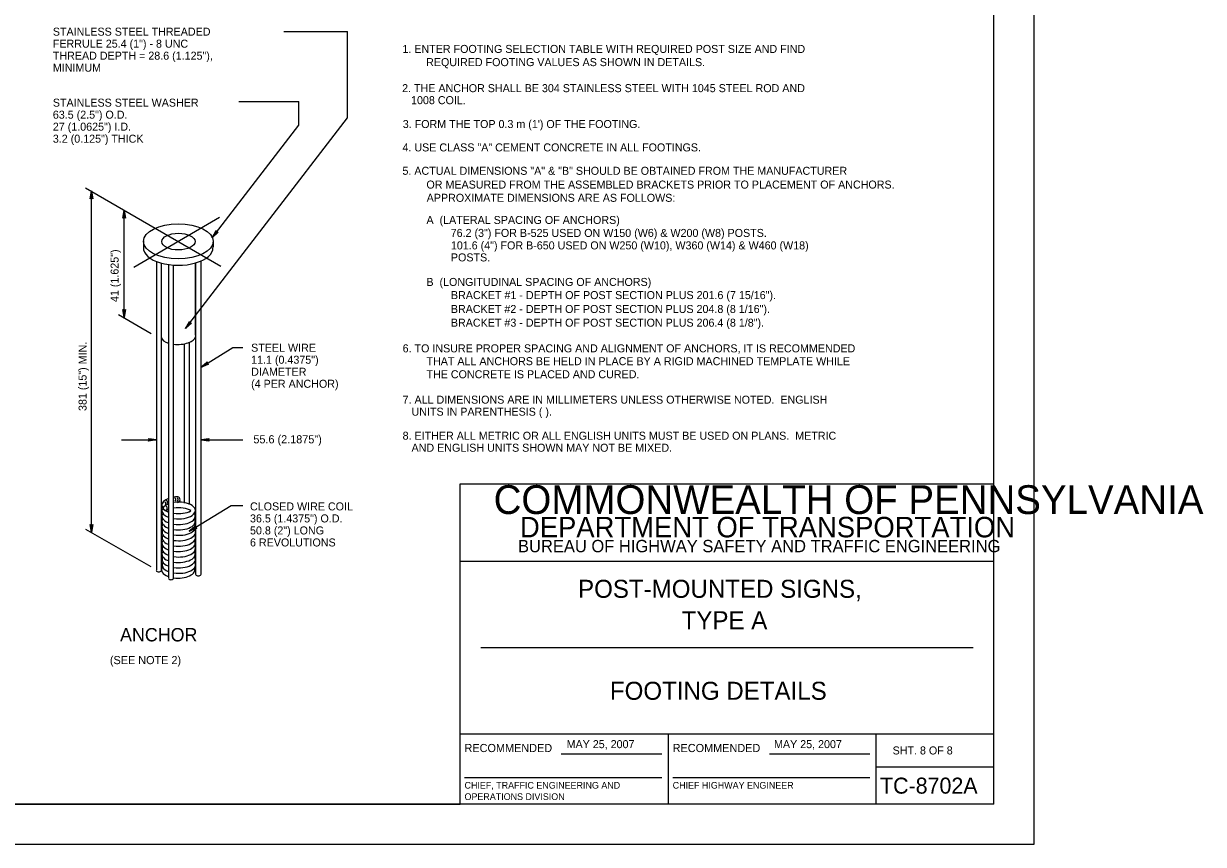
# Model space of a CAD drawing. Extents: x 637580 to 641008, y 294594 to 295782.
# Drawn here: x 640565.8 to 641007.9, y 294593.6 to 294901 of the extents above; entities that cross this region are included whole.
import ezdxf

# ---------------------------------------------------------------- set-up
doc = ezdxf.new("R2010")
doc.units = 0
for name, color, linetype in [('1', 7, 'Continuous'), ('2', 7, 'Continuous'), ('3', 7, 'Continuous'), ('PLT-BNDY', 7, 'Continuous')]:
    doc.layers.add(name, color=color, linetype=linetype)

# ---------------------------------------------------------------- blocks, each defined once
blk = doc.blocks.new('RARROW')
at = {"layer": '3'}
blk.add_lwpolyline([(-2.2695, 0.285), (-2.184875, 0.12075), (0, 0), (-2.2695, 0.285), (-2.38575, 0.384625), (0, 0), (-2.183125, -0.108), (-2.262875, -0.2705), (0, 0), (-2.38575, -0.379125), (-2.262875, -0.2705)], dxfattribs=at)

msp = doc.modelspace()

# ---------------------------------------------------------------- linework, layer by layer
at = {"layer": '1'}
for p, q in [((640929.31, 294608.63), (640929.31, 295172.63)), ((640663.27, 294898.06), (640687.12, 294898.06)), ((640646.37, 294871.79), (640668.87, 294871.79)), ((640626.5, 294786.79), (640687.12, 294865.72)), ((640636.49, 294820.85), (640668.87, 294863.02)), ((640632.3, 294772.3), (640644.22, 294779.66)), ((640644.22, 294779.66), (640647.92, 294779.66)), ((640602.5, 294745.19), (640615.55, 294745.19)), ((640632.3, 294745.19), (640647.92, 294745.19)), ((640729.31, 294608.63), (640729.31, 294728.63)), ((640729.31, 294728.63), (640929.31, 294728.63)), ((640627.82, 294710.92), (640643.49, 294720.6)), ((640643.49, 294720.6), (640647.92, 294720.6)), ((640929.31, 294699.63), (640729.31, 294699.63)), ((640737.06, 294667.31), (640921.56, 294667.31)), ((640729.31, 294635), (640929.31, 294635)), ((640807.31, 294635), (640807.31, 294608.63)), ((640885.19, 294608.63), (640885.19, 294635)), ((640767.24, 294627.57), (640804.87, 294627.57)), ((640845.24, 294627.57), (640882.87, 294627.57)), ((640730.99, 294618.68), (640804.87, 294618.68)), ((640808.99, 294618.68), (640882.87, 294618.68)), ((640885.19, 294622.63), (640929.31, 294622.63)), ((640929.31, 294608.63), (640143.31, 294608.63)), ((640143.31, 294608.63), (640729.31, 294608.63))]:
    msp.add_line(p, q, dxfattribs=at)
at = {"layer": '2'}
for p, q in [((640687.12, 294865.72), (640687.12, 294898.06)), ((640668.87, 294863.02), (640668.87, 294871.79)), ((640588.92, 294839.53), (640639.66, 294810.21)), ((640591.17, 294710.36), (640591.17, 294838.4)), ((640603.44, 294790.89), (640603.44, 294831.14)), ((640639.19, 294828.4), (640607.05, 294809.65)), ((640610.67, 294819.53), (640610.67, 294817.28)), ((640636.8, 294819.4), (640636.8, 294817.28)), ((640615.55, 294811.9), (640615.55, 294696.28)), ((640617.42, 294696.28), (640617.42, 294811.15)), ((640620.05, 294810.65), (640620.05, 294693.4)), ((640621.92, 294693.15), (640621.92, 294810.53)), ((640630.17, 294811.4), (640630.17, 294694.78)), ((640630.17, 294784.4), (640630.17, 294811.4)), ((640632.3, 294694.78), (640632.3, 294812.15)), ((640601.3, 294792.12), (640613.58, 294785.02)), ((640625.92, 294781.03), (640625.92, 294721.4)), ((640627.92, 294720.9), (640627.92, 294781.53)), ((640588.92, 294711.65), (640613.42, 294697.65)), ((640620.05, 294693.9), (640620.05, 294693.4)), ((640621.92, 294693.4), (640621.92, 294693.9))]:
    msp.add_line(p, q, dxfattribs=at)
for centre, major_axis in [((640623.73, 294819.47), (-13.05, -0.02)), ((640623.78, 294819.37), (-6.24, -0.01))]:
    msp.add_ellipse(centre, major_axis=major_axis, ratio=0.502134, dxfattribs=at)
for centre, major_axis, ratio, start_param, end_param in [((640623.69, 294817.07), (-13.05, -0.02), 0.502134, 6.267052, 9.429759), ((640624.24, 294783.77), (6.85, 0.01), 0.45753, 3.236591, 4.052771), ((640623.39, 294784), (6.8, 0.01), 0.460673, 4.494262, 6.204152), ((640623.84, 294720.64), (-6.24, -0.01), 0.502134, 5.849045, 7.178118), ((640623.78, 294720.66), (-6.24, -0.01), 0.502134, 5.351446, 7.172319), ((640623.86, 294718.61), (-6.24, -0.01), 0.502134, 5.393334, 7.171813), ((640618.38, 294721.32), (0, 0.73), 0.996388, 3.791362, 5.77982), ((640618.9, 294719.57), (0, 0.73), 0.996388, 3.791362, 5.77982), ((640618.99, 294721.84), (0, 0.73), 0.996388, 3.791362, 5.77982), ((640623.78, 294720.66), (-6.24, -0.01), 0.502134, 4.76759, 5.015799), ((640623.91, 294718.68), (-6.24, -0.01), 0.502134, 1.274353, 5.008427), ((640622.12, 294722.8), (0, 0.73), 0.996388, 3.791362, 5.77982), ((640622.99, 294722.8), (0, 0.73), 0.996388, 3.791362, 5.77982), ((640623.33, 294722.76), (0, 1.07), 0.996388, 3.239859, 6.022487), ((640623.84, 294714.54), (-6.24, -0.01), 0.502134, 5.919723, 7.178118), ((640623.86, 294716.58), (-6.24, -0.01), 0.502134, 5.946798, 7.171813), ((640623.86, 294716.58), (-6.24, -0.01), 0.502134, 5.393334, 5.574261), ((640623.86, 294716.58), (-6.24, -0.01), 0.502134, 5.393334, 5.569266), ((640623.86, 294716.58), (-6.24, -0.01), 0.502134, 3.844502, 5.011675), ((640623.84, 294720.64), (-6.24, -0.01), 0.502134, 1.274353, 2.407384), ((640623.89, 294716.56), (-6.24, -0.01), 0.502134, 1.274353, 3.473428), ((640623.78, 294720.66), (-6.24, -0.01), 0.502134, 1.299271, 2.390101), ((640623.86, 294712.51), (-6.24, -0.01), 0.502134, 5.937119, 7.171813), ((640623.9, 294710.48), (-6.24, -0.01), 0.502134, 5.955741, 7.164478), ((640623.84, 294714.54), (-6.24, -0.01), 0.502134, 1.274353, 3.486745), ((640623.86, 294712.51), (-6.24, -0.01), 0.502134, 1.27062, 3.503952), ((640623.9, 294710.48), (-6.24, -0.01), 0.502134, 1.264877, 3.495986), ((640623.86, 294706.42), (-6.24, -0.01), 0.502134, 5.946798, 7.171813), ((640623.9, 294708.45), (-6.24, -0.01), 0.502134, 5.965552, 7.164478), ((640623.9, 294708.45), (-6.24, -0.01), 0.502134, 1.264877, 3.488314), ((640623.86, 294706.42), (-6.24, -0.01), 0.502134, 1.27062, 3.451822), ((640623.84, 294702.35), (-6.24, -0.01), 0.502134, 5.938832, 7.178118), ((640623.9, 294704.38), (-6.24, -0.01), 0.502134, 5.963088, 7.164478), ((640623.9, 294704.38), (-6.24, -0.01), 0.502134, 1.264877, 3.483183), ((640623.84, 294702.35), (-6.24, -0.01), 0.502134, 1.274353, 3.465537), ((640623.9, 294700.32), (-6.24, -0.01), 0.502134, 5.96802, 7.164478), ((640623.9, 294698.29), (-6.24, -0.01), 0.502134, 5.972967, 7.164478), ((640623.9, 294700.32), (-6.24, -0.01), 0.502134, 1.264877, 3.503379), ((640623.9, 294698.29), (-6.24, -0.01), 0.502134, 1.264877, 3.485633), ((640616.43, 294696.99), (0, -1.28), 0.996388, 5.360294, 7.206077), ((640623.69, 294696.49), (-6.24, -0.01), 0.502134, 5.966419, 7.210371), ((640623.69, 294696.49), (-6.24, -0.01), 0.502134, 1.288679, 3.37371), ((640631.23, 294695.47), (0, -1.28), 0.996388, 5.360294, 7.206077), ((640620.99, 294694.02), (0, -1.28), 0.996388, 5.360294, 7.206077)]:
    msp.add_ellipse(centre, major_axis=major_axis, ratio=ratio, start_param=start_param, end_param=end_param, dxfattribs=at)
at = {"layer": 'PLT-BNDY'}
msp.add_lwpolyline([(640103.31, 295187.63), (640944.31, 295187.63), (640944.31, 294593.63), (640103.31, 294593.63)], close=True, dxfattribs=at)

# ---------------------------------------------------------------- block references
at = {"layer": '2'}
for p, xscale, yscale, rotation in [((640591.17, 294838.4), 1.2574347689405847, 1.3092961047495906, 89.99999999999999), ((640603.44, 294831.14), 1.2574347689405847, 1.3092961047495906, 89.99999999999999), ((640636.49, 294820.85), 1.2574347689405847, 1.3092961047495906, -127.30811952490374), ((640603.44, 294790.92), 1.2574347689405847, 1.3092961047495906, -90.00000000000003), ((640626.5, 294786.79), 1.2574347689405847, 1.3092961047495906, -127.30811952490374), ((640632.3, 294772.3), 1.2574347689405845, 1.3092961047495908, -148.34941227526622), ((640632.3, 294745.19), 1.2574347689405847, 1.3092961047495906, 180), ((640591.17, 294710.4), 1.2574347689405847, 1.3092961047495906, -90.00000000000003), ((640627.82, 294710.92), 1.2574347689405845, 1.3092961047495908, -148.34941227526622)]:
    msp.add_blockref('RARROW', p, dxfattribs=dict(at, xscale=xscale, yscale=yscale, rotation=rotation))
at = {"layer": '2', "xscale": 1.2574347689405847, "yscale": 1.3092961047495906}
msp.add_blockref('RARROW', (640615.55, 294745.19), dxfattribs=at)

# ---------------------------------------------------------------- texts
at = {"layer": '1'}
for s, height, p in [('1. ENTER FOOTING SELECTION TABLE WITH REQUIRED POST SIZE AND FIND', 3, (640707.72, 294890.04)), ('REQUIRED FOOTING VALUES AS SHOWN IN DETAILS.', 3, (640716.6, 294885.1)), ('2. THE ANCHOR SHALL BE 304 STAINLESS STEEL WITH 1045 STEEL ROD AND', 3, (640707.61, 294875.35)), ('   1008 COIL.', 3, (640707.61, 294870.85)), ("3. FORM THE TOP 0.3 m (1') OF THE FOOTING.", 3, (640707.85, 294861.91)), ('4. USE CLASS "A" CEMENT CONCRETE IN ALL FOOTINGS.', 3, (640707.74, 294853.16)), ('5. ACTUAL DIMENSIONS "A" & "B" SHOULD BE OBTAINED FROM THE MANUFACTURER', 3, (640707.73, 294844.4)), ('OR MEASURED FROM THE ASSEMBLED BRACKETS PRIOR TO PLACEMENT OF ANCHORS.', 3, (640716.72, 294839.24)), ('APPROXIMATE DIMENSIONS ARE AS FOLLOWS:', 3, (640716.81, 294834.29)), ('A  (LATERAL SPACING OF ANCHORS)', 3, (640716.73, 294825.99)), ('76.2 (3") FOR B-525 USED ON W150 (W6) & W200 (W8) POSTS.', 3, (640725.81, 294821.13)), ('101.6 (4") FOR B-650 USED ON W250 (W10), W360 (W14) & W460 (W18) ', 3, (640725.88, 294816.46)), ('POSTS.', 3, (640725.88, 294811.96)), ('B  (LONGITUDINAL SPACING OF ANCHORS)', 3, (640716.71, 294802.77)), ('BRACKET #1 - DEPTH OF POST SECTION PLUS 201.6 (7 15/16").', 3, (640725.9, 294797.85)), ('BRACKET #2 - DEPTH OF POST SECTION PLUS 204.8 (8 1/16").', 3, (640725.87, 294792.65)), ('BRACKET #3 - DEPTH OF POST SECTION PLUS 206.4 (8 1/8").', 3, (640725.88, 294787.52)), ('6. TO INSURE PROPER SPACING AND ALIGNMENT OF ANCHORS, IT IS RECOMMENDED', 3, (640707.8, 294777.9)), ('THAT ALL ANCHORS BE HELD IN PLACE BY A RIGID MACHINED TEMPLATE WHILE', 3, (640716.73, 294773.1)), ('THE CONCRETE IS PLACED AND CURED.', 3, (640716.73, 294768.2)), ('COMMONWEALTH OF PENNSYLVANIA', 10.7828, (640741.9, 294717.36)), ('DEPARTMENT OF TRANSPORTATION', 7.6837, (640751.76, 294708.61)), ('BUREAU OF HIGHWAY SAFETY AND TRAFFIC ENGINEERING', 4.6253, (640751.04, 294703.04)), ('POST-MOUNTED SIGNS,', 6.75, (640773.54, 294685.97)), ('TYPE A', 6.75, (640812.35, 294674.22)), ('FOOTING DETAILS', 6.75, (640785.47, 294647.78)), ('RECOMMENDED', 3.048, (640730.99, 294628.2)), ('RECOMMENDED', 3.048, (640808.99, 294628.2)), ('SHT. 8 OF 8', 3, (640891.4, 294627.31)), ('TC-8702A', 6, (640886.68, 294612.63)), ('CHIEF, TRAFFIC ENGINEERING AND', 2.5, (640730.99, 294614.51)), ('CHIEF HIGHWAY ENGINEER', 2.5, (640808.99, 294614.51)), ('OPERATIONS DIVISION', 2.5, (640730.99, 294610.26))]:
    msp.add_text(s, height=height, dxfattribs=at).set_placement(p)
at = {"layer": '2'}
for s, height, p in [('7. ALL DIMENSIONS ARE IN MILLIMETERS UNLESS OTHERWISE NOTED.  ENGLISH ', 3, (640707.79, 294758.68)), ('   UNITS IN PARENTHESIS ( ).', 3, (640707.79, 294754.18)), ('8. EITHER ALL METRIC OR ALL ENGLISH UNITS MUST BE USED ON PLANS.  METRIC', 3, (640707.79, 294745.18)), ('   AND ENGLISH UNITS SHOWN MAY NOT BE MIXED.     ', 3, (640707.79, 294740.68)), ('ANCHOR', 5, (640601.92, 294669.65)), ('MAY 25, 2007', 3, (640769.25, 294629.67)), ('MAY 25, 2007', 3, (640846.97, 294629.67))]:
    msp.add_text(s, height=height, dxfattribs=at).set_placement(p)
at = {"layer": '3'}
for s, height, p in [('STAINLESS STEEL THREADED', 3, (640576.73, 294896.51)), ('FERRULE 25.4 (1") - 8 UNC ', 3, (640576.73, 294892.01)), ('THREAD DEPTH = 28.6 (1.125"),', 3, (640576.73, 294887.51)), ('MINIMUM', 3, (640576.73, 294883.01)), ('STAINLESS STEEL WASHER', 3, (640576.73, 294869.92)), ('63.5 (2.5") O.D.', 3, (640576.73, 294865.42)), ('27 (1.0625") I.D.', 3, (640576.73, 294860.92)), ('3.2 (0.125") THICK', 3, (640576.73, 294856.42)), ('STEEL WIRE', 3, (640651.03, 294778.14)), ('11.1 (0.4375")', 3, (640651.03, 294773.64)), ('DIAMETER', 3, (640651.03, 294769.14)), ('(4 PER ANCHOR)', 3, (640651.03, 294764.64)), ('55.6 (2.1875")', 3.0427, (640651.87, 294743.82)), ('CLOSED WIRE COIL', 3, (640650.61, 294718.71)), ('36.5 (1.4375") O.D.', 3, (640650.61, 294714.21)), ('50.8 (2") LONG', 3, (640650.61, 294709.71)), ('6 REVOLUTIONS', 3, (640650.61, 294705.21)), ('(SEE NOTE 2)', 3.0427, (640598.11, 294661.13))]:
    msp.add_text(s, height=height, dxfattribs=at).set_placement(p)
for s, p in [('41 (1.625")', (640601.37, 294796.74)), ('381 (15") MIN.', (640589.37, 294755.94))]:
    msp.add_text(s, height=3, rotation=90, dxfattribs=at).set_placement(p)

doc.saveas('drawing.dxf')
